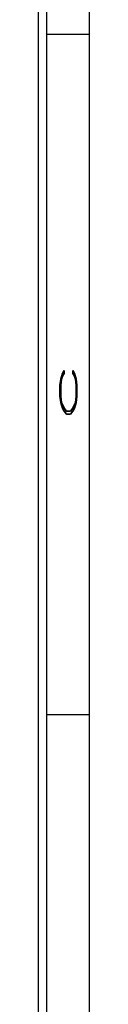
# Model space of a CAD drawing. Header units: inches. Extents: x 220 to 877, y 4 to 174.
# Tile 495 of 656: x 579.661 to 579.961, y 68.598 to 74.388. Entities that reach past the tile are written whole.
import ezdxf

# ---------------------------------------------------------------- set-up
doc = ezdxf.new("R2010")
doc.units = ezdxf.units.IN
doc.header["$LTSCALE"] = 0.5
doc.header["$MEASUREMENT"] = 0
doc.layers.add('SID-M-D', color=42, linetype='Continuous')
doc.layers.add('SID-M-S', color=105, linetype='Continuous')
doc.styles.add('R', font='ROMAND.SHX')

# ---------------------------------------------------------------- blocks, each defined once
blk = doc.blocks.new('*U9')
at = {"layer": 'SID-M-S'}
for p, q in [((0.2499999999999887, 6.661338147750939e-16), (0.2499999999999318, 21.99999999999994)), ((0.3, 6.661338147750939e-16), (0.299999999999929, 21.99999999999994)), ((0.55, 6.661338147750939e-16), (0.549999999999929, 21.99999999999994)), ((0.2999999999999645, 10.99999999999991), (0.5499999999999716, 10.99999999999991)), ((0.2999999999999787, 6.999999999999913), (0.5499999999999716, 6.999999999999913))]:
    blk.add_line(p, q, dxfattribs=at)
at = {"layer": 'SID-M-D', "style": 'R', "width": 4}
blk.add_text('C', height=0.09999999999, rotation=90, dxfattribs=at).set_placement((0.4762159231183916, 8.715113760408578))

msp = doc.modelspace()

# ---------------------------------------------------------------- block references
at = {"layer": 'SID-M-D'}
msp.add_blockref('*U9', (579.4107340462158, 63.30166505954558), dxfattribs=at)

doc.saveas('drawing.dxf')
